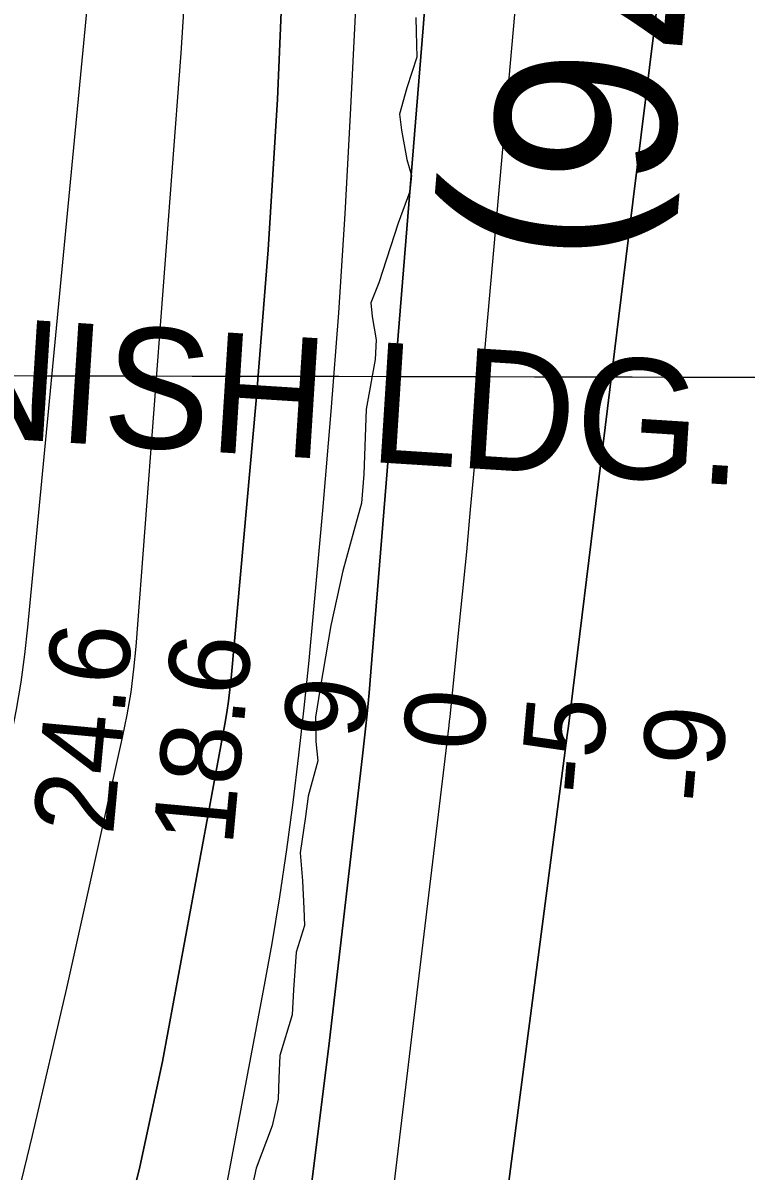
# Model space of a CAD drawing. Extents: x 3172297 to 3210190, y 958463 to 983887.
# Drawn here: x 3200055 to 3200657, y 975323 to 976279 of the extents above; entities that cross this region are included whole.
import ezdxf

# ---------------------------------------------------------------- set-up
doc = ezdxf.new("R2010")
doc.units = 0
for name, color, linetype in [('V-GRID-MAJR', 7, 'Continuous'), ('V-RIVR-EDGE', 7, 'Continuous'), ('V-RIVR-IDEN', 7, 'Continuous'), ('V-RIVR-RANG', 7, 'Continuous'), ('V-TOPO-DPTH', 7, 'Continuous'), ('V-TOPO-GNAM-IDEN', 7, 'Continuous'), ('V-TOPO-MINR', 7, 'Continuous'), ('V-TOPO-WATR', 7, 'Continuous')]:
    doc.layers.add(name, color=color, linetype=linetype)

msp = doc.modelspace()

# ---------------------------------------------------------------- linework, layer by layer
at = {"layer": 'V-GRID-MAJR'}
msp.add_spline([(3176574.87, 976046.16), (3181787.78, 976031.37), (3187000.69, 976017.35), (3192213.6, 976004.08), (3197426.52, 975991.57), (3202639.44, 975979.81), (3207852.35, 975968.82)], degree=3, dxfattribs=at)
at = {"layer": 'V-RIVR-EDGE'}
for points in [[(3200382.08, 976283.59), (3200382.35, 976271.71), (3200382.91, 976250.7), (3200374.62, 976225.14), (3200368.48, 976203.22), (3200370.27, 976189.82), (3200374.78, 976165.44), (3200378.7, 976152.03), (3200377.15, 976138.94), (3200367.34, 976112.47), (3200351.38, 976062.86), (3200344.64, 976046.13), (3200345.83, 976034.86), (3200349.13, 976015.36), (3200348.17, 975998.91), (3200340.76, 975957.51), (3200338.8, 975903.61), (3200336.91, 975879.25), (3200330.46, 975856.43), (3200321.24, 975822.95), (3200311.39, 975777.59), (3200302.42, 975725.23), (3200298.71, 975701.18)], [(3200298.71, 975701.18), (3200298.96, 975680.77), (3200300.45, 975664.93), (3200292.46, 975635.41), (3200290.28, 975618.36), (3200285.94, 975588.22), (3200287.71, 975564.77), (3200288.87, 975541.92), (3200289.45, 975527.61), (3200282.39, 975505.39), (3200280.18, 975474.03), (3200279.21, 975453.32), (3200268.78, 975419.54), (3200268.12, 975400.66), (3200267.47, 975383), (3200262.54, 975360.78), (3200249.05, 975325.78), (3200243.81, 975301.43)]]:
    msp.add_lwpolyline(points, dxfattribs=at)
at = {"layer": 'V-TOPO-DPTH'}
for points in [[(3200134.49, 976566.43), (3200058.67, 975776.23), (3200056.08, 975753.25), (3200053, 975730.34), (3200049.16, 975707.55), (3200044.83, 975684.83), (3199934.88, 975155.98), (3199917.34, 975076.17), (3199898.59, 974996.65), (3199878.03, 974917.59), (3199856.26, 974838.82), (3199826.18, 974734.61), (3199818.24, 974708.28), (3199809.91, 974682.07), (3199800.96, 974656.07), (3199795.42, 974640.73)], [(3200395.08, 976363.12), (3200388.33, 976275.09), (3200344.77, 975739.04), (3200343.25, 975721.53), (3200341.62, 975704.03), (3200339.8, 975686.55), (3200337.87, 975669.08), (3200310.36, 975432.04), (3200293.29, 975296.26), (3200274.49, 975160.73), (3200253.12, 975025.58), (3200230.02, 974890.69), (3200184.14, 974637.27), (3200181.13, 974622.45), (3200177.69, 974607.74), (3200173.63, 974593.19), (3200169.15, 974578.74), (3200108.06, 974396), (3200098.33, 974368.92), (3200087.79, 974342.18)], [(3200087.79, 974342.18), (3200098.33, 974368.92), (3200108.06, 974396), (3200169.15, 974578.74), (3200173.63, 974593.19), (3200177.69, 974607.74), (3200181.13, 974622.45), (3200184.14, 974637.27), (3200230.02, 974890.69), (3200253.12, 975025.58), (3200274.49, 975160.73), (3200293.29, 975296.26), (3200310.36, 975432.04), (3200337.87, 975669.08), (3200339.8, 975686.55), (3200341.62, 975704.03), (3200343.25, 975721.53), (3200344.77, 975739.04), (3200388.33, 976275.09), (3200395.08, 976363.12)], [(3200395.99, 974828.01), (3200508.31, 975686.3), (3200508.8, 975690.11), (3200508.96, 975691.38), (3200563.11, 976129.87), (3200576.91, 976242.09), (3200590.63, 976354.31)], [(3200395.99, 974828.01), (3200508.31, 975686.3), (3200508.8, 975690.11), (3200508.96, 975691.38), (3200563.11, 976129.87), (3200576.91, 976242.09), (3200590.63, 976354.31)], [(3200272.08, 976341.18), (3200267.04, 976215.63), (3200259.11, 976090.23), (3200249.23, 975964.93), (3200228.33, 975733.75), (3200227.33, 975724.13), (3200226.14, 975714.54), (3200224.69, 975704.98), (3200223.07, 975695.45), (3200171.02, 975414.53), (3200152.37, 975326.83), (3200130.71, 975239.95)], [(3200130.71, 975239.95), (3200152.37, 975326.83), (3200171.02, 975414.53), (3200223.07, 975695.45), (3200224.69, 975704.98), (3200226.14, 975714.54), (3200227.33, 975724.13), (3200228.33, 975733.75), (3200249.23, 975964.93), (3200259.11, 976090.23), (3200267.04, 976215.63), (3200272.08, 976341.18)]]:
    msp.add_lwpolyline(points, dxfattribs=at)
at = {"layer": 'V-TOPO-MINR'}
for points in [[(3200357.18, 976794.33), (3200327.56, 976202.84), (3200322.94, 976120.37), (3200317.66, 976037.95), (3200311.4, 975955.6), (3200304.49, 975873.29), (3200296.78, 975787.67), (3200293.02, 975748.23), (3200288.97, 975708.82), (3200284.5, 975669.46), (3200279.75, 975630.13), (3200274.42, 975590.87), (3200268.62, 975551.7), (3200262.1, 975512.63), (3200255.1, 975473.64), (3200102.79, 974668.08), (3200097.98, 974646.48), (3200092.27, 974625.15), (3200085.2, 974604.24), (3200077.23, 974583.59), (3199615.38, 973673.54)], [(3200507.07, 976766.15), (3200430.79, 975909.39), (3200427.58, 975874.1), (3200424.28, 975838.82), (3200420.84, 975803.56), (3200417.3, 975768.3), (3200410.46, 975701.39), (3200410.27, 975699.6), (3200410.08, 975697.8), (3200409.66, 975694.22), (3200325.24, 974990.26)], [(3200134.49, 976566.43), (3200058.67, 975776.23), (3200056.08, 975753.25), (3200053, 975730.34), (3200049.16, 975707.55), (3200044.83, 975684.83), (3199934.88, 975155.98), (3199917.34, 975076.17), (3199898.59, 974996.65), (3199878.03, 974917.59), (3199856.26, 974838.82), (3199826.18, 974734.61), (3199818.24, 974708.28), (3199809.91, 974682.07), (3199800.96, 974656.07), (3199795.42, 974640.73)], [(3200395.08, 976363.12), (3200388.33, 976275.09), (3200344.77, 975739.04), (3200343.25, 975721.53), (3200341.62, 975704.03), (3200339.8, 975686.55), (3200337.87, 975669.08), (3200310.36, 975432.04), (3200293.29, 975296.26), (3200274.49, 975160.73), (3200253.12, 975025.58), (3200230.02, 974890.69), (3200184.14, 974637.27), (3200181.13, 974622.45), (3200177.69, 974607.74), (3200173.63, 974593.19), (3200169.15, 974578.74), (3200108.06, 974396), (3200098.33, 974368.92), (3200087.79, 974342.18)], [(3200590.63, 976354.31), (3200576.91, 976242.09), (3200563.11, 976129.87), (3200508.96, 975691.38), (3200508.8, 975690.11), (3200508.31, 975686.3), (3200395.99, 974828.01)], [(3200192.23, 976345.57), (3200186.38, 976253.98), (3200148.91, 975760.13), (3200147.04, 975741.03), (3200144.64, 975722.01), (3200141.41, 975703.12), (3200137.64, 975684.3), (3200091.1, 975475.66), (3200062.54, 975352.87), (3200032.5, 975230.46), (3200000.24, 975108.61), (3199966.5, 974987.14), (3199880.61, 974688.4), (3199877.72, 974678.63), (3199874.73, 974668.88), (3199871.59, 974659.19), (3199868.35, 974649.52), (3199860.91, 974627.89)]]:
    msp.add_lwpolyline(points, dxfattribs=at)
at = {"layer": 'V-TOPO-WATR'}
msp.add_lwpolyline([(3200272.08, 976341.18), (3200267.04, 976215.63), (3200259.11, 976090.23), (3200249.23, 975964.93), (3200228.33, 975733.75), (3200227.33, 975724.13), (3200226.14, 975714.54), (3200224.69, 975704.98), (3200223.07, 975695.45), (3200171.02, 975414.53), (3200152.37, 975326.83), (3200130.71, 975239.95)], dxfattribs=at)

# ---------------------------------------------------------------- texts
at = {"layer": 'V-RIVR-IDEN'}
msp.add_text('(1776)', height=150, rotation=265.2077, dxfattribs=at).set_placement((3200487.41, 976663.13))
at = {"layer": 'V-RIVR-RANG'}
for s, rotation, p in [('24.6', 84.66833, (3200129.89, 975602.15)), ('18.6', 84.66833, (3200229.48, 975593.09)), ('9', 84.95389, (3200338.29, 975681.63)), ('0', 84.95389, (3200437.78, 975671.53)), ('-5', 84.95389, (3200534.98, 975635.41)), ('-9', 84.95389, (3200634.74, 975628.2))]:
    msp.add_text(s, height=67, rotation=rotation, dxfattribs=at).set_placement(p)
at = {"layer": 'V-TOPO-GNAM-IDEN'}
msp.add_text('ARTONISH LDG.', height=99.9998, rotation=356.37091, dxfattribs=at).set_placement((3199615.29, 975959.95))

doc.saveas('drawing.dxf')
